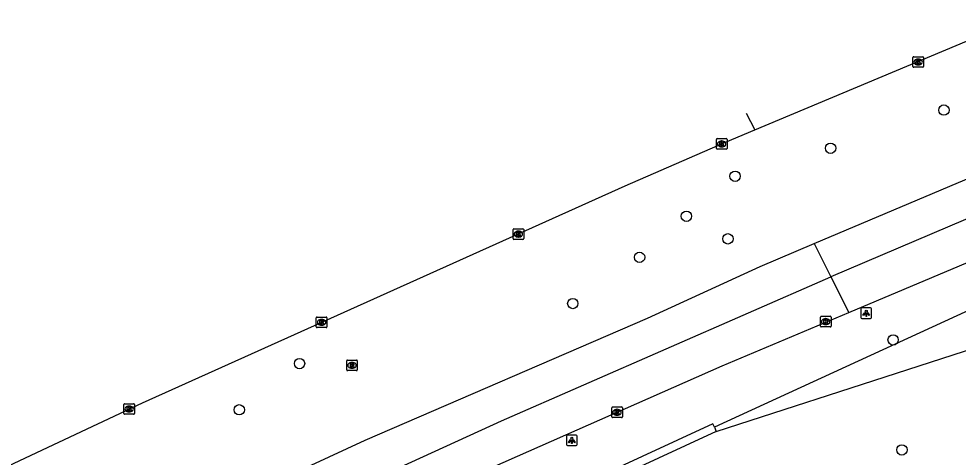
# Model space of a CAD drawing. Extents: x 162880 to 165536, y 384011 to 385179.
# Drawn here: x 164134.9 to 164223.7, y 384939.3 to 384980.7 of the extents above; entities that cross this region are included whole.
import ezdxf

# ---------------------------------------------------------------- set-up
doc = ezdxf.new("R2010")
doc.units = 0
for name, color, linetype in [('IMGEO_Berm_groen', 7, 'Continuous'), ('IMGEO_Boom', 7, 'Continuous'), ('IMGEO_Hek', 7, 'Continuous'), ('IMGEO_Kolk', 7, 'Continuous'), ('IMGEO_Lichtpunt', 7, 'Continuous'), ('IMGEO_Loofbos', 7, 'Continuous'), ('IMGEO_Muur', 7, 'Continuous'), ('IMGEO_Rijbaan_regionaal_gesloten', 7, 'Continuous'), ('IMGEO_Rioolput', 7, 'Continuous')]:
    doc.layers.add(name, color=color, linetype=linetype)

msp = doc.modelspace()

# ---------------------------------------------------------------- linework, layer by layer
at = {"layer": 'IMGEO_Berm_groen'}
msp.add_lwpolyline([(164238.288, 384959.387), (164200.612, 384942.085)], dxfattribs=at)
at = {"layer": 'IMGEO_Boom'}
for centre in [(164222.309, 384972.072), (164211.599, 384968.46), (164202.567, 384965.816), (164197.971, 384962.037), (164201.898, 384959.901), (164193.549, 384958.153), (164187.234, 384953.782), (164217.509, 384950.341), (164161.405, 384948.106), (164155.709, 384943.741), (164218.338, 384939.947)]:
    msp.add_circle(centre, 0.489, dxfattribs=at)
at = {"layer": 'IMGEO_Hek'}
msp.add_lwpolyline([(164200.795, 384941.688), (164237.018, 384953.398), (164239.149, 384948.336)], dxfattribs=at)
at = {"layer": 'IMGEO_Kolk'}
for p, q in [((164219.377, 384976.189), (164219.377, 384977.041)), ((164219.452, 384977.115), (164220.304, 384977.115)), ((164219.888, 384976.335), (164219.863, 384976.335)), ((164219.865, 384976.895), (164219.89, 384976.895)), ((164220.378, 384977.041), (164220.378, 384976.189)), ((164220.304, 384976.115), (164219.452, 384976.115)), ((164200.807, 384968.448), (164200.807, 384969.3)), ((164200.882, 384969.374), (164201.734, 384969.374)), ((164201.808, 384969.3), (164201.808, 384968.448)), ((164201.734, 384968.374), (164200.882, 384968.374)), ((164201.318, 384968.594), (164201.293, 384968.594)), ((164201.295, 384969.154), (164201.32, 384969.154)), ((164181.589, 384959.92), (164181.589, 384960.772)), ((164181.664, 384960.846), (164182.516, 384960.846)), ((164182.077, 384960.626), (164182.102, 384960.626)), ((164182.59, 384960.772), (164182.59, 384959.92)), ((164182.516, 384959.846), (164181.664, 384959.846)), ((164182.1, 384960.066), (164182.075, 384960.066)), ((164162.99, 384951.582), (164162.99, 384952.434)), ((164163.065, 384952.508), (164163.917, 384952.508)), ((164163.991, 384952.434), (164163.991, 384951.582)), ((164210.638, 384951.65), (164210.638, 384952.502)), ((164210.713, 384952.576), (164211.565, 384952.576)), ((164211.639, 384952.502), (164211.639, 384951.65)), ((164163.917, 384951.508), (164163.065, 384951.508)), ((164163.501, 384951.728), (164163.476, 384951.728)), ((164163.478, 384952.288), (164163.503, 384952.288)), ((164211.565, 384951.576), (164210.713, 384951.576)), ((164211.149, 384951.796), (164211.124, 384951.796)), ((164211.126, 384952.356), (164211.151, 384952.356)), ((164144.798, 384943.389), (164144.798, 384944.241)), ((164144.873, 384944.315), (164145.725, 384944.315)), ((164145.309, 384943.535), (164145.284, 384943.535)), ((164145.286, 384944.095), (164145.311, 384944.095)), ((164145.799, 384944.241), (164145.799, 384943.389)), ((164190.917, 384943.079), (164190.917, 384943.931)), ((164190.992, 384944.005), (164191.844, 384944.005)), ((164191.405, 384943.785), (164191.43, 384943.785)), ((164191.918, 384943.931), (164191.918, 384943.079)), ((164145.725, 384943.315), (164144.873, 384943.315)), ((164191.844, 384943.005), (164190.992, 384943.005)), ((164191.428, 384943.225), (164191.403, 384943.225))]:
    msp.add_line(p, q, dxfattribs=at)
for points in [[(164219.377, 384976.189), (164219.377, 384977.041)], [(164219.452, 384977.115), (164220.304, 384977.115)], [(164219.698, 384976.815), (164219.821, 384976.815), (164219.821, 384976.664), (164219.951, 384976.815), (164220.115, 384976.815), (164219.969, 384976.664), (164220.122, 384976.415), (164219.97, 384976.415), (164219.885, 384976.579), (164219.821, 384976.512), (164219.821, 384976.415), (164219.698, 384976.415), (164219.698, 384976.815)], [(164220.378, 384977.041), (164220.378, 384976.189)], [(164220.304, 384976.115), (164219.452, 384976.115)], [(164200.807, 384968.448), (164200.807, 384969.3)], [(164200.882, 384969.374), (164201.734, 384969.374)], [(164201.808, 384969.3), (164201.808, 384968.448)], [(164201.734, 384968.374), (164200.882, 384968.374)], [(164201.128, 384969.074), (164201.251, 384969.074), (164201.251, 384968.923), (164201.381, 384969.074), (164201.545, 384969.074), (164201.399, 384968.923), (164201.552, 384968.674), (164201.4, 384968.674), (164201.315, 384968.838), (164201.251, 384968.771), (164201.251, 384968.674), (164201.128, 384968.674), (164201.128, 384969.074)], [(164181.589, 384959.92), (164181.589, 384960.772)], [(164181.664, 384960.846), (164182.516, 384960.846)], [(164181.91, 384960.546), (164182.033, 384960.546), (164182.033, 384960.395), (164182.163, 384960.546), (164182.327, 384960.546), (164182.181, 384960.395), (164182.334, 384960.146), (164182.182, 384960.146), (164182.097, 384960.31), (164182.033, 384960.243), (164182.033, 384960.146), (164181.91, 384960.146), (164181.91, 384960.546)], [(164182.59, 384960.772), (164182.59, 384959.92)], [(164182.516, 384959.846), (164181.664, 384959.846)], [(164162.99, 384951.582), (164162.99, 384952.434)], [(164163.065, 384952.508), (164163.917, 384952.508)], [(164163.991, 384952.434), (164163.991, 384951.582)], [(164210.638, 384951.65), (164210.638, 384952.502)], [(164210.713, 384952.576), (164211.565, 384952.576)], [(164211.639, 384952.502), (164211.639, 384951.65)], [(164163.917, 384951.508), (164163.065, 384951.508)], [(164163.311, 384952.208), (164163.434, 384952.208), (164163.434, 384952.057), (164163.564, 384952.208), (164163.728, 384952.208), (164163.582, 384952.057), (164163.735, 384951.808), (164163.583, 384951.808), (164163.498, 384951.972), (164163.434, 384951.905), (164163.434, 384951.808), (164163.311, 384951.808), (164163.311, 384952.208)], [(164211.565, 384951.576), (164210.713, 384951.576)], [(164210.959, 384952.276), (164211.082, 384952.276), (164211.082, 384952.125), (164211.212, 384952.276), (164211.376, 384952.276), (164211.23, 384952.125), (164211.383, 384951.876), (164211.231, 384951.876), (164211.146, 384952.04), (164211.082, 384951.973), (164211.082, 384951.876), (164210.959, 384951.876), (164210.959, 384952.276)], [(164144.798, 384943.389), (164144.798, 384944.241)], [(164144.873, 384944.315), (164145.725, 384944.315)], [(164145.119, 384944.015), (164145.242, 384944.015), (164145.242, 384943.864), (164145.372, 384944.015), (164145.536, 384944.015), (164145.39, 384943.864), (164145.543, 384943.615), (164145.391, 384943.615), (164145.306, 384943.779), (164145.242, 384943.712), (164145.242, 384943.615), (164145.119, 384943.615), (164145.119, 384944.015)], [(164145.799, 384944.241), (164145.799, 384943.389)], [(164190.917, 384943.079), (164190.917, 384943.931)], [(164190.992, 384944.005), (164191.844, 384944.005)], [(164191.238, 384943.705), (164191.361, 384943.705), (164191.361, 384943.554), (164191.491, 384943.705), (164191.655, 384943.705), (164191.509, 384943.554), (164191.662, 384943.305), (164191.51, 384943.305), (164191.425, 384943.469), (164191.361, 384943.402), (164191.361, 384943.305), (164191.238, 384943.305), (164191.238, 384943.705)], [(164191.918, 384943.931), (164191.918, 384943.079)], [(164145.725, 384943.315), (164144.873, 384943.315)], [(164191.844, 384943.005), (164190.992, 384943.005)]]:
    msp.add_lwpolyline(points, dxfattribs=at)
for centre, start, end in [((164219.454, 384977.039), 91.55205, 178.44795), ((164219.454, 384977.039), 91.55205, 178.44795), ((164220.302, 384977.039), 1.55205, 88.44795), ((164220.302, 384977.039), 1.55205, 88.44795), ((164219.454, 384976.191), 181.55205, 268.44795), ((164219.454, 384976.191), 181.55205, 268.44795), ((164220.302, 384976.191), 271.55205, 358.44795), ((164220.302, 384976.191), 271.55205, 358.44795), ((164200.884, 384969.298), 91.55205, 178.44795), ((164200.884, 384969.298), 91.55205, 178.44795), ((164201.732, 384969.298), 1.55205, 88.44795), ((164201.732, 384969.298), 1.55205, 88.44795), ((164200.884, 384968.45), 181.55205, 268.44795), ((164200.884, 384968.45), 181.55205, 268.44795), ((164201.732, 384968.45), 271.55205, 358.44795), ((164201.732, 384968.45), 271.55205, 358.44795), ((164181.666, 384960.77), 91.55205, 178.44795), ((164181.666, 384960.77), 91.55205, 178.44795), ((164182.514, 384960.77), 1.55205, 88.44795), ((164182.514, 384960.77), 1.55205, 88.44795), ((164181.666, 384959.922), 181.55205, 268.44795), ((164181.666, 384959.922), 181.55205, 268.44795), ((164182.514, 384959.922), 271.55205, 358.44795), ((164182.514, 384959.922), 271.55205, 358.44795), ((164163.067, 384952.432), 91.55205, 178.44795), ((164163.067, 384952.432), 91.55205, 178.44795), ((164163.915, 384952.432), 1.55205, 88.44795), ((164163.915, 384952.432), 1.55205, 88.44795), ((164210.715, 384952.5), 91.55205, 178.44795), ((164210.715, 384952.5), 91.55205, 178.44795), ((164211.563, 384952.5), 1.55205, 88.44795), ((164211.563, 384952.5), 1.55205, 88.44795), ((164163.067, 384951.584), 181.55205, 268.44795), ((164163.067, 384951.584), 181.55205, 268.44795), ((164163.915, 384951.584), 271.55205, 358.44795), ((164163.915, 384951.584), 271.55205, 358.44795), ((164210.715, 384951.652), 181.55205, 268.44795), ((164210.715, 384951.652), 181.55205, 268.44795), ((164211.563, 384951.652), 271.55205, 358.44795), ((164211.563, 384951.652), 271.55205, 358.44795), ((164144.875, 384944.239), 91.55205, 178.44795), ((164144.875, 384944.239), 91.55205, 178.44795), ((164145.723, 384944.239), 1.55205, 88.44795), ((164145.723, 384944.239), 1.55205, 88.44795), ((164190.994, 384943.929), 91.55205, 178.44795), ((164190.994, 384943.929), 91.55205, 178.44795), ((164191.842, 384943.929), 1.55205, 88.44795), ((164191.842, 384943.929), 1.55205, 88.44795), ((164144.875, 384943.391), 181.55205, 268.44795), ((164144.875, 384943.391), 181.55205, 268.44795), ((164145.723, 384943.391), 271.55205, 358.44795), ((164145.723, 384943.391), 271.55205, 358.44795), ((164190.994, 384943.081), 181.55205, 268.44795), ((164190.994, 384943.081), 181.55205, 268.44795), ((164191.842, 384943.081), 271.55205, 358.44795), ((164191.842, 384943.081), 271.55205, 358.44795)]:
    msp.add_arc(centre, 0.0765, start, end, dxfattribs=at)
for centre, major_axis, ratio, start_param, end_param in [((164219.864, 384976.615), (-0.387, 0.002), 0.722429, 4.712389, 7.853982), ((164219.889, 384976.615), (-0.39, 0.002), 0.717154, 1.570796, 4.712389), ((164201.294, 384968.874), (-0.387, 0.002), 0.722429, 4.712389, 7.853982), ((164201.319, 384968.874), (-0.39, 0.002), 0.717154, 1.570796, 4.712389), ((164182.076, 384960.346), (-0.387, 0.002), 0.722429, 4.712389, 7.853982), ((164182.101, 384960.346), (-0.39, 0.002), 0.717154, 1.570796, 4.712389), ((164163.477, 384952.008), (-0.387, 0.002), 0.722429, 4.712389, 7.853982), ((164163.502, 384952.008), (-0.39, 0.002), 0.717154, 1.570796, 4.712389), ((164211.125, 384952.076), (-0.387, 0.002), 0.722429, 4.712389, 7.853982), ((164211.15, 384952.076), (-0.39, 0.002), 0.717154, 1.570796, 4.712389), ((164145.285, 384943.815), (-0.387, 0.002), 0.722429, 4.712389, 7.853982), ((164145.31, 384943.815), (-0.39, 0.002), 0.717154, 1.570796, 4.712389), ((164191.404, 384943.505), (-0.387, 0.002), 0.722429, 4.712389, 7.853982), ((164191.429, 384943.505), (-0.39, 0.002), 0.717154, 1.570796, 4.712389)]:
    msp.add_ellipse(centre, major_axis=major_axis, ratio=ratio, start_param=start_param, end_param=end_param, dxfattribs=at)
at = {"layer": 'IMGEO_Lichtpunt'}
for p, q in [((164214.471, 384953.273), (164214.471, 384952.466)), ((164214.471, 384953.273), (164214.471, 384952.466)), ((164215.373, 384953.368), (164214.565, 384953.368)), ((164215.373, 384953.368), (164214.565, 384953.368)), ((164215.467, 384952.466), (164215.467, 384953.273)), ((164215.467, 384952.466), (164215.467, 384953.273)), ((164214.565, 384952.372), (164215.373, 384952.372)), ((164214.565, 384952.372), (164215.373, 384952.372)), ((164186.642, 384941.255), (164186.642, 384940.448)), ((164186.642, 384941.255), (164186.642, 384940.448)), ((164187.544, 384941.35), (164186.736, 384941.35)), ((164187.544, 384941.35), (164186.736, 384941.35)), ((164187.638, 384940.448), (164187.638, 384941.255)), ((164187.638, 384940.448), (164187.638, 384941.255)), ((164186.736, 384940.354), (164187.544, 384940.354)), ((164186.736, 384940.354), (164187.544, 384940.354))]:
    msp.add_line(p, q, dxfattribs=at)
for points in [[(164214.845, 384952.937), (164214.884, 384952.909), (164214.696, 384952.647), (164214.658, 384952.674), (164214.845, 384952.937)], [(164214.947, 384952.889), (164214.994, 384952.889), (164214.994, 384952.567), (164214.947, 384952.567), (164214.947, 384952.889)], [(164215.057, 384952.909), (164215.095, 384952.936), (164215.282, 384952.674), (164215.243, 384952.646), (164215.057, 384952.909)], [(164187.016, 384940.919), (164187.055, 384940.891), (164186.867, 384940.629), (164186.829, 384940.656), (164187.016, 384940.919)], [(164187.118, 384940.871), (164187.165, 384940.871), (164187.165, 384940.549), (164187.118, 384940.549), (164187.118, 384940.871)], [(164187.228, 384940.891), (164187.266, 384940.918), (164187.453, 384940.656), (164187.414, 384940.628), (164187.228, 384940.891)]]:
    msp.add_lwpolyline(points, dxfattribs=at)
for centre in [(164214.97, 384953.071), (164187.141, 384941.053)]:
    msp.add_circle(centre, 0.0994, dxfattribs=at)
for centre, start, end in [((164214.565, 384953.273), 90, 180), ((164214.565, 384953.273), 90, 180), ((164215.373, 384953.273), 0, 90), ((164215.373, 384953.273), 0, 90), ((164214.565, 384952.466), 180, 270), ((164214.565, 384952.466), 180, 270), ((164215.373, 384952.466), 270, 0), ((164215.373, 384952.466), 270, 360), ((164186.736, 384941.255), 90, 180), ((164186.736, 384941.255), 90, 180), ((164187.544, 384941.255), 0, 90), ((164187.544, 384941.255), 0, 90), ((164186.736, 384940.448), 180, 270), ((164186.736, 384940.448), 180, 270), ((164187.544, 384940.448), 270, 0), ((164187.544, 384940.448), 270, 360)]:
    msp.add_arc(centre, 0.0946, start, end, dxfattribs=at)
at = {"layer": 'IMGEO_Loofbos'}
msp.add_lwpolyline([(164200.795, 384941.688), (164237.018, 384953.398), (164239.149, 384948.336)], dxfattribs=at)
at = {"layer": 'IMGEO_Muur'}
for points in [[(164200.612, 384942.085), (164200.456, 384942.424), (164096.894, 384894.556), (164097.59, 384893.077), (164094.686, 384891.713), (164094.002, 384893.195), (164090.38, 384891.428), (164028.566, 384858.623), (164029.317, 384857.211), (164003.031, 384843.382), (164002.673, 384844.106), (163992.862, 384838.663), (163904.353, 384789.557), (163905.165, 384788.158), (163898.84, 384784.624), (163898.055, 384786.032), (163851.73, 384760.24), (163852.526, 384758.821), (163848.3, 384756.508), (163847.517, 384757.905), (163830.64, 384748.494)], [(164200.612, 384942.085), (164200.795, 384941.688)], [(164200.795, 384941.688), (164147.169, 384916.901)]]:
    msp.add_lwpolyline(points, dxfattribs=at)
at = {"layer": 'IMGEO_Rijbaan_regionaal_gesloten'}
for points in [[(164204.447, 384970.197), (164229.483, 384980.703)], [(164203.632, 384971.767), (164204.447, 384970.197)], [(163835.792, 384780.313), (163853.532, 384790.429), (163965.351, 384851.941), (163979.889, 384859.859), (163992.463, 384866.708), (164000, 384871.062), (164028.426, 384886.323), (164076.715, 384911.005), (164118.056, 384931.016), (164146.558, 384944.405), (164192.181, 384964.916), (164201.656, 384969.026), (164204.447, 384970.197)], [(164210.03, 384959.452), (164234.062, 384969.617)], [(164235.386, 384966.412), (164211.617, 384956.322)], [(164213.333, 384952.939), (164236.853, 384962.86)], [(163758.776, 384722.121), (163808.011, 384750), (163831.501, 384763.288), (163866.498, 384783.086), (163871.528, 384785.88), (163986.202, 384849.544), (164000, 384857.205), (164034.372, 384875.786), (164036.883, 384877.143), (164052.195, 384885.028), (164067.558, 384892.574), (164106.58, 384912.17), (164139.838, 384928.005), (164149.304, 384932.387), (164167.623, 384940.868), (164194.28, 384952.4), (164204.946, 384957.301), (164210.03, 384959.452)], [(164210.03, 384959.452), (164211.617, 384956.322)], [(163746.451, 384711.077), (163775.991, 384727.906), (163831.875, 384759.566), (163922.856, 384810.618), (163989.543, 384847.584), (164018.488, 384863.379), (164049.693, 384879.822), (164089.819, 384900.11), (164135.969, 384922.347), (164180.496, 384942.699), (164211.617, 384956.322)], [(164211.617, 384956.322), (164213.333, 384952.939)], [(163802.215, 384738.589), (163806.699, 384741.137), (163829.125, 384753.852), (163852.299, 384766.881), (163989.862, 384843.563), (164000, 384849.214), (164050.321, 384876.053), (164099.056, 384900.61), (164120.666, 384911.245), (164144.651, 384922.332), (164153.885, 384926.74), (164175.004, 384936.259), (164201.359, 384947.888), (164213.333, 384952.939)]]:
    msp.add_lwpolyline(points, dxfattribs=at)
at = {"layer": 'IMGEO_Rioolput'}
for p, q in [((164165.866, 384947.513), (164165.866, 384948.365)), ((164165.941, 384948.439), (164166.793, 384948.439)), ((164166.354, 384948.219), (164166.379, 384948.219)), ((164166.867, 384948.365), (164166.867, 384947.513)), ((164166.793, 384947.439), (164165.941, 384947.439)), ((164166.377, 384947.659), (164166.352, 384947.659))]:
    msp.add_line(p, q, dxfattribs=at)
for points in [[(164165.866, 384947.513), (164165.866, 384948.365)], [(164165.941, 384948.439), (164166.793, 384948.439)], [(164166.455, 384948.137), (164166.203, 384948.139), (164166.203, 384947.739)], [(164166.381, 384948.058), (164166.327, 384948.058), (164166.327, 384947.977)], [(164166.327, 384947.977), (164166.379, 384947.977)], [(164166.867, 384948.365), (164166.867, 384947.513)], [(164166.793, 384947.439), (164165.941, 384947.439)], [(164166.203, 384947.739), (164166.327, 384947.739), (164166.327, 384947.901), (164166.338, 384947.901)], [(164166.385, 384947.872), (164166.456, 384947.739), (164166.596, 384947.739), (164166.531, 384947.865)]]:
    msp.add_lwpolyline(points, dxfattribs=at)
for centre, radius, start, end in [((164165.943, 384948.363), 0.0765, 91.55205, 178.44795), ((164165.943, 384948.363), 0.0765, 91.55205, 178.44795), ((164166.363, 384948.166), 0.19, 274.7715, 282.96867), ((164166.387, 384947.962), 0.0964, 77.00612, 93.18647), ((164166.401, 384948.019), 0.0378, 276.66336, 79.67722), ((164166.454, 384948.027), 0.109, 350.36119, 89.41601), ((164166.452, 384948.027), 0.112, 277.58423, 350.98172), ((164166.791, 384948.363), 0.0765, 1.55205, 88.44795), ((164166.791, 384948.363), 0.0765, 1.55205, 88.44795), ((164165.943, 384947.515), 0.0765, 181.55205, 268.44795), ((164165.943, 384947.515), 0.0765, 181.55205, 268.44795), ((164166.337, 384947.848), 0.0533, 26.02933, 88.69889), ((164166.436, 384947.812), 0.108, 29.51342, 73.79051), ((164166.791, 384947.515), 0.0765, 271.55205, 358.44795), ((164166.791, 384947.515), 0.0765, 271.55205, 358.44795)]:
    msp.add_arc(centre, radius, start, end, dxfattribs=at)
for centre, major_axis, ratio, start_param, end_param in [((164166.353, 384947.939), (-0.387, 0.002), 0.722429, 4.712389, 7.853982), ((164166.378, 384947.939), (-0.39, 0.002), 0.717154, 1.570796, 4.712389)]:
    msp.add_ellipse(centre, major_axis=major_axis, ratio=ratio, start_param=start_param, end_param=end_param, dxfattribs=at)

doc.saveas('drawing.dxf')
